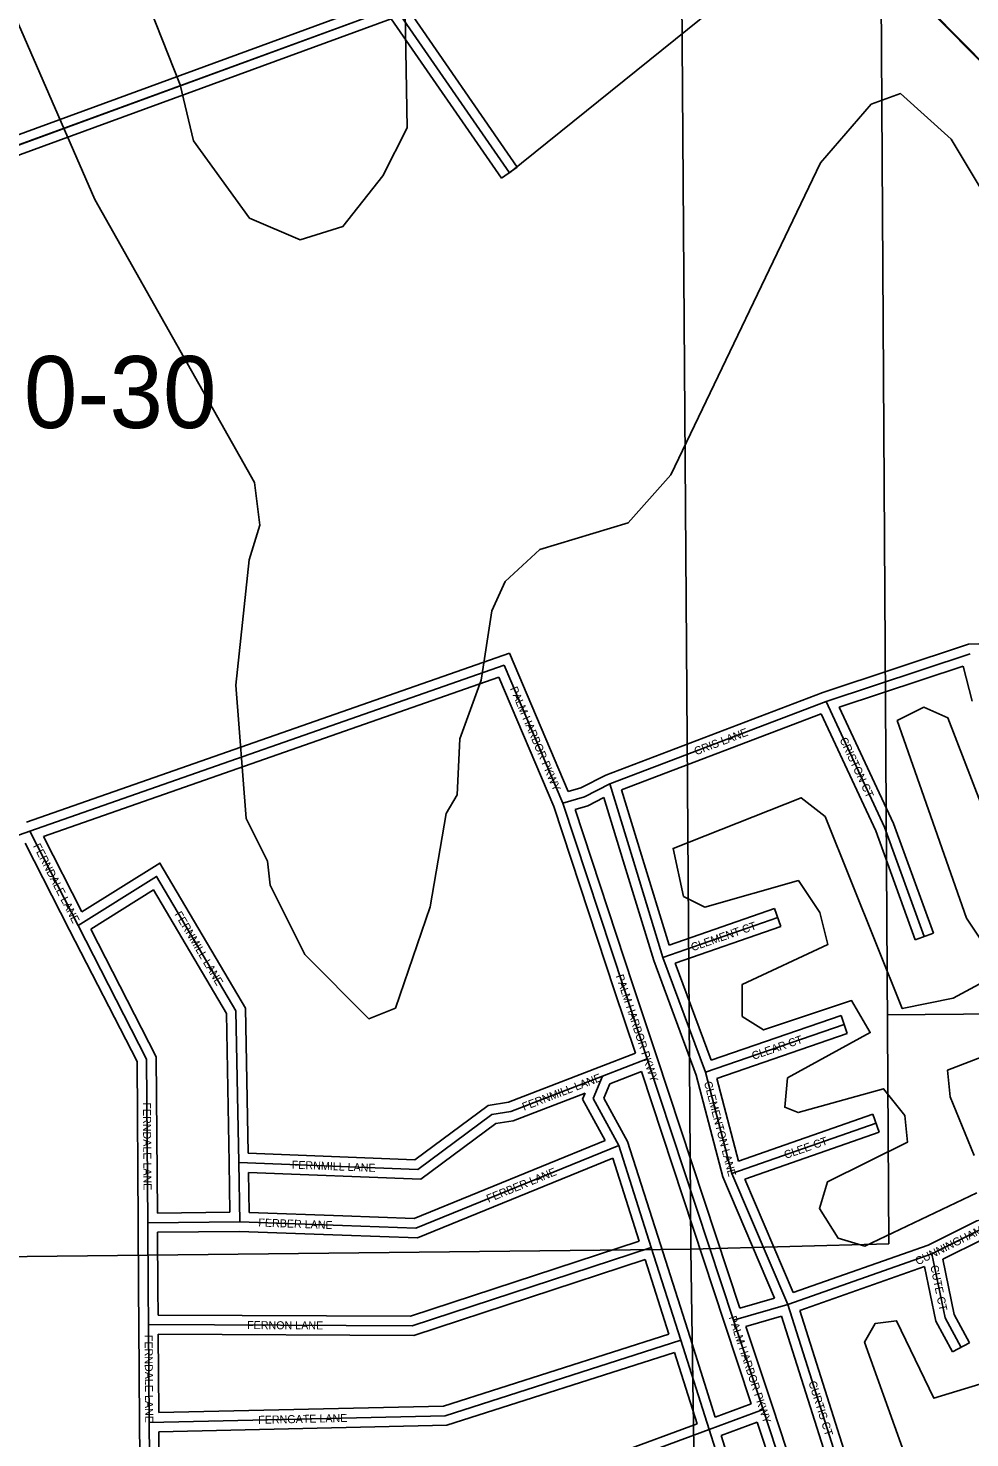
# Model space of a CAD drawing. Extents: x 457167 to 656239, y 1787309 to 1969297.
# Drawn here: x 582994 to 585937, y 1912639 to 1917044 of the extents above; entities that cross this region are included whole.
import ezdxf

# ---------------------------------------------------------------- set-up
doc = ezdxf.new("R2010")
doc.units = 0
for name, color, linetype in [('Level 1', 7, 'Continuous'), ('Level 2', 7, 'Continuous'), ('Level 31', 7, 'Continuous'), ('Level 32', 7, 'Continuous'), ('Level 34', 7, 'Continuous'), ('Level 5', 7, 'Continuous'), ('Level 7', 7, 'Continuous'), ('Level 8', 7, 'Continuous')]:
    doc.layers.add(name, color=color, linetype=linetype)

msp = doc.modelspace()

# ---------------------------------------------------------------- linework, layer by layer
at = {"layer": 'Level 1'}
for p, q in [((585014.907, 1920214.161), (585065.429, 1913228.766)), ((585640.724, 1920208.641), (585683.366, 1913245.337)), ((587306.875, 1913973.811), (585678.985, 1913960.716)), ((585065.429, 1913228.766), (581970.003, 1913194.047)), ((585683.366, 1913245.337), (585065.429, 1913228.766)), ((585065.429, 1913228.766), (585128.849, 1908648.502))]:
    msp.add_line(p, q, dxfattribs=at)
at = {"layer": 'Level 31'}
for p, q in [((584498.034, 1916591.971), (584140.249, 1917109.405)), ((585487.356, 1914939.487), (585937.655, 1915088.812)), ((584481.393, 1915053.065), (582999.385, 1914534.507)), ((584664.89, 1914622.156), (584481.393, 1915053.065)), ((584811.834, 1914682.236), (585487.356, 1914939.487)), ((584882.579, 1914450.822), (584811.834, 1914682.236)), ((584664.89, 1914622.156), (584855.422, 1914045.412)), ((582999.385, 1914534.507), (582513.114, 1914364.925)), ((582999.385, 1914534.507), (583150.719, 1914239.292)), ((584977.645, 1914140.087), (584882.579, 1914450.822)), ((584977.645, 1914140.087), (585336.379, 1914264.491)), ((585110.44, 1913781.28), (584977.645, 1914140.087)), ((584855.422, 1914045.412), (584929.045, 1913822.721)), ((585110.44, 1913781.28), (585544.229, 1913930.632)), ((584929.045, 1913822.721), (584789.419, 1913768.807)), ((584929.045, 1913822.721), (585198.583, 1913006.914)), ((585193.102, 1913464.388), (585110.44, 1913781.28)), ((584789.419, 1913768.807), (584502.533, 1913658.088)), ((584760.044, 1913698.681), (584789.419, 1913768.807)), ((584839.854, 1913552.706), (584760.044, 1913698.681)), ((585193.102, 1913464.388), (585643.754, 1913622.073)), ((584839.854, 1913552.706), (584941.264, 1913233.959)), ((583652.371, 1913499.018), (583655.506, 1913313.917)), ((583652.371, 1913499.018), (584212.33, 1913477.195)), ((585367.759, 1913055.681), (585193.102, 1913464.388)), ((583655.506, 1913313.917), (583368.188, 1913310.846)), ((583368.188, 1913310.846), (583369.369, 1913103.204)), ((583655.506, 1913313.917), (583976.803, 1913302.378)), ((584941.264, 1913233.959), (585033.829, 1912943.594)), ((585367.759, 1913055.681), (585818.099, 1913213.369)), ((583369.369, 1913103.204), (583370.424, 1912992.654)), ((585367.759, 1913055.681), (585198.583, 1913006.914)), ((585569.01, 1912422.921), (585367.759, 1913055.681)), ((583370.424, 1912992.654), (583372.684, 1912687.19)), ((585198.583, 1913006.914), (585291.171, 1912727.095)), ((585033.829, 1912943.594), (585122.285, 1912664.509)), ((585122.285, 1912664.509), (585291.171, 1912727.095)), ((585291.171, 1912727.095), (585406.829, 1912377.413)), ((583372.684, 1912687.19), (583373.114, 1912581.732)), ((585122.285, 1912664.509), (585234.44, 1912311.924))]:
    msp.add_line(p, q, dxfattribs=at)
for points in [[(581454.384, 1916054.721), (582163.257, 1916303.845), (582755.588, 1916603.031), (584140.249, 1917109.405)], [(585794.554, 1914205.432), (585670.304, 1914547.494), (585487.356, 1914939.487)], [(584811.834, 1914682.236), (584732.305, 1914642.026), (584664.89, 1914622.156)], [(583150.719, 1914239.292), (583395.737, 1914392.994), (583643.764, 1913972.862), (583652.371, 1913499.018)], [(583150.719, 1914239.292), (583364.425, 1913822.5), (583368.188, 1913310.846)], [(584212.33, 1913477.195), (584443.4, 1913649.112), (584502.533, 1913658.088)], [(583976.803, 1913302.378), (584205.619, 1913294.296), (584839.854, 1913552.706)], [(585818.099, 1913213.369), (585968.254, 1913288.357), (586118.328, 1913321.164)], [(584941.264, 1913233.959), (584194.219, 1912988.494), (583370.424, 1912992.654)], [(585909.397, 1912921.553), (585859.354, 1913013.287), (585818.099, 1913213.369)], [(585033.829, 1912943.594), (584297.287, 1912707.924), (583372.684, 1912687.19)], [(583474.122, 1912388.439), (584361.814, 1912383.793), (585122.285, 1912664.509)]]:
    msp.add_lwpolyline(points, dxfattribs=at)
at = {"layer": 'Level 32'}
for p, q in [((584522.709, 1916609.033), (584166.673, 1917123.939)), ((584473.359, 1916574.908), (584128.767, 1917073.261)), ((584473.359, 1916574.908), (584522.709, 1916609.033)), ((585477.292, 1914967.756), (585932.353, 1915118.66)), ((584497.993, 1915090.656), (582989.477, 1914562.825)), ((584682.029, 1914658.483), (584497.994, 1915090.656)), ((584464.795, 1915015.471), (583041.787, 1914517.558)), ((584636.798, 1914611.553), (584464.794, 1915015.471)), ((585528.801, 1914921.622), (585916.404, 1915050.156)), ((585943.856, 1914940.466), (585916.404, 1915050.157)), ((584799.696, 1914709.715), (585477.292, 1914967.756)), ((584848.726, 1914664.181), (585471.968, 1914901.523)), ((584911.27, 1914459.593), (584848.726, 1914664.181)), ((584853.89, 1914442.051), (584793.566, 1914639.38)), ((584636.798, 1914611.553), (584826.936, 1914036.001)), ((584703.099, 1914602.139), (584883.909, 1914054.823)), ((582984.603, 1914497.578), (583124.022, 1914225.606)), ((583041.787, 1914517.559), (583162.492, 1914282.092)), ((584949.21, 1914130.483), (584853.892, 1914442.046)), ((584997.227, 1914178.63), (584911.269, 1914459.599)), ((584997.227, 1914178.63), (585326.55, 1914292.835)), ((585326.55, 1914292.835), (585346.209, 1914236.146)), ((585016.412, 1914121.776), (585346.209, 1914236.146)), ((585766.357, 1914195.189), (585822.753, 1914215.675)), ((585081.788, 1913772.264), (584949.21, 1914130.483)), ((585128.399, 1913819.191), (585016.412, 1914121.776)), ((584883.907, 1914054.829), (584957.529, 1913832.137)), ((584826.939, 1914035.996), (584891.597, 1913840.421)), ((585128.398, 1913819.191), (585534.463, 1913958.999)), ((585534.463, 1913958.999), (585553.997, 1913902.266)), ((585146.484, 1913761.96), (585553.997, 1913902.266)), ((584891.597, 1913840.42), (584778.613, 1913796.794)), ((584957.531, 1913832.132), (585218.013, 1913043.737)), ((584778.618, 1913796.796), (584494.79, 1913687.256)), ((584910.449, 1913783.38), (584812.153, 1913745.424)), ((584910.449, 1913783.379), (585170.098, 1912997.502)), ((584793.294, 1913700.405), (584812.153, 1913745.424)), ((585164.638, 1913454.652), (585081.788, 1913772.264)), ((585213.916, 1913503.455), (585146.484, 1913761.96)), ((584734.554, 1913715.475), (584510.278, 1913628.918)), ((584726.797, 1913696.956), (584734.554, 1913715.475)), ((584797.408, 1913567.806), (584726.797, 1913696.956)), ((584867.566, 1913564.558), (584793.294, 1913700.405)), ((585213.916, 1913503.455), (585633.847, 1913650.391)), ((585633.847, 1913650.391), (585653.664, 1913593.755)), ((584867.566, 1913564.558), (584969.852, 1913243.054)), ((585233.3, 1913446.667), (585653.664, 1913593.755)), ((583681.853, 1913527.891), (584202.919, 1913507.584)), ((584821.109, 1913512.673), (584903.666, 1913253.184)), ((583622.376, 1913498.511), (583625, 1913343.593)), ((583682.905, 1913467.804), (584221.743, 1913446.804)), ((583682.905, 1913467.803), (583685.021, 1913342.876)), ((585326.834, 1913075.106), (585164.638, 1913454.652)), ((585384.324, 1913093.266), (585233.3, 1913446.667)), ((583624.999, 1913343.592), (583397.967, 1913341.166)), ((583685.022, 1913342.876), (583977.879, 1913332.359)), ((583338.189, 1913310.676), (583339.369, 1913103.033)), ((583655.129, 1913283.911), (583398.359, 1913281.166)), ((583398.359, 1913281.166), (583399.369, 1913103.49)), ((583655.129, 1913283.91), (583975.726, 1913272.396)), ((584969.847, 1913243.071), (585062.412, 1912952.705)), ((585384.324, 1913093.266), (585806.394, 1913241.056)), ((584921.874, 1913196.009), (584996.144, 1912963.034)), ((585405.184, 1913036.998), (585795.643, 1913173.718)), ((583339.37, 1913102.917), (583340.425, 1912992.366)), ((583399.369, 1913103.49), (583400.141, 1913022.505)), ((585326.834, 1913075.106), (585218.013, 1913043.736)), ((585597.599, 1912432.013), (585405.184, 1913036.997)), ((583340.424, 1912992.431), (583342.685, 1912686.968)), ((585170.102, 1912997.49), (585253.594, 1912745.162)), ((585348.02, 1913018.768), (585236.864, 1912986.726)), ((585236.864, 1912986.726), (585319.654, 1912736.518)), ((585540.421, 1912413.828), (585348.02, 1913018.768)), ((583400.649, 1912962.499), (583402.46, 1912717.865)), ((585062.427, 1912952.657), (585141.374, 1912703.576)), ((585014.32, 1912905.851), (585085.037, 1912682.737)), ((585883.061, 1912907.186), (585935.733, 1912935.921)), ((585141.374, 1912703.576), (585253.594, 1912745.162)), ((585319.655, 1912736.515), (585435.313, 1912386.833)), ((583342.685, 1912687.068), (583343.114, 1912581.611)), ((585159.553, 1912646.324), (585272.451, 1912688.162)), ((585272.45, 1912688.161), (585369.329, 1912395.258)), ((583402.805, 1912657.856), (583403.113, 1912581.97)), ((585159.552, 1912646.324), (585253.421, 1912351.226))]:
    msp.add_line(p, q, dxfattribs=at)
for points in [[(581472.729, 1916092.966), (582151.472, 1916331.501), (582743.632, 1916630.603), (584100.319, 1917126.746)], [(581486.454, 1916034.191), (582175.043, 1916276.187), (582767.543, 1916575.46), (584128.767, 1917073.261)], [(586228.517, 1915122.456), (586188.936, 1915126.753), (585932.353, 1915118.661)], [(585822.753, 1914215.675), (585698.049, 1914558.981), (585528.801, 1914921.622)], [(585766.357, 1914195.189), (585642.559, 1914536.006), (585471.968, 1914901.523)], [(584799.696, 1914709.715), (584721.204, 1914670.031), (584682.029, 1914658.482)], [(584793.566, 1914639.38), (584743.405, 1914614.021), (584703.099, 1914602.139)], [(583162.491, 1914282.091), (583405.904, 1914434.786), (583673.615, 1913981.308), (583681.853, 1913527.891)], [(583189.969, 1914228.497), (583385.571, 1914351.202), (583613.911, 1913964.416), (583622.376, 1913498.474)], [(583124.023, 1914225.605), (583334.478, 1913815.152), (583338.189, 1913310.626)], [(583189.969, 1914228.498), (583394.372, 1913829.846), (583397.967, 1913341.166)], [(584202.919, 1913507.585), (584431.499, 1913677.651), (584494.79, 1913687.256)], [(584221.743, 1913446.803), (584455.303, 1913620.575), (584510.278, 1913628.918)], [(583977.861, 1913332.361), (584200.253, 1913324.504), (584797.408, 1913567.806)], [(583975.744, 1913272.396), (584210.985, 1913264.086), (584821.109, 1913512.672)], [(585806.393, 1913241.056), (585958.194, 1913316.868), (586080.779, 1913343.664)], [(584903.666, 1913253.184), (584189.491, 1913018.518), (583400.141, 1913022.504)], [(585852.14, 1913196.834), (585978.314, 1913259.847), (586100.75, 1913286.611)], [(584921.874, 1913196.008), (584198.949, 1912958.469), (583400.649, 1912962.499)], [(585883.061, 1912907.186), (585830.875, 1913002.847), (585795.643, 1913173.719)], [(585935.733, 1912935.921), (585887.833, 1913023.726), (585852.14, 1913196.835)], [(584996.144, 1912963.034), (584292.277, 1912737.82), (583402.46, 1912717.865)], [(585014.32, 1912905.851), (584302.298, 1912678.028), (583402.805, 1912657.856)], [(583474.279, 1912418.44), (584356.529, 1912413.822), (585085.037, 1912682.737)]]:
    msp.add_lwpolyline(points, dxfattribs=at)
at = {"layer": 'Level 5'}
for points in [[(585995.691, 1916914.043), (585812.487, 1917097.636), (585745.954, 1917272.771), (585679.619, 1917589.618), (585504.724, 1917764.871), (585513.193, 1917864.914), (585638.333, 1917973.147), (585921.825, 1918022.84)], [(585976.098, 1914188.047), (585926.176, 1914263.139), (585710.085, 1914880.263), (585793.476, 1914921.844), (585868.467, 1914888.434), (586151.131, 1914154.538)], [(585958.619, 1913404.469), (585608.296, 1913238.103), (585524.964, 1913263.203), (585466.713, 1913354.975), (585491.812, 1913438.297), (585742.034, 1913563.081), (585733.792, 1913646.453), (585667.17, 1913729.875), (585400.348, 1913655.141), (585358.667, 1913671.852), (585367.096, 1913763.554), (585625.678, 1913905.009), (585567.425, 1914005.111), (585292.233, 1913913.707), (585225.602, 1913955.448), (585225.7, 1914055.491), (585492.592, 1914180.235), (585467.68, 1914280.307), (585401.118, 1914380.409), (585109.255, 1914297.376), (585042.594, 1914330.786), (585009.412, 1914480.87), (585409.714, 1914638.836), (585484.676, 1914580.385), (585725.778, 1913979.901), (585884.239, 1914013.083), (585992.64, 1914071.345)], [(586084.144, 1913871.171), (585867.302, 1913788.037), (585875.544, 1913704.676), (585950.377, 1913521.171)], [(585948.758, 1911987.285), (585607.97, 1912937.986), (585641.38, 1912996.307), (585708.1, 1913004.578), (585824.555, 1912762.692), (586016.357, 1912820.855), (586024.815, 1912954.238), (585983.234, 1913054.311), (585991.673, 1913129.332), (586116.714, 1913145.873), (586199.848, 1912929.028), (586241.529, 1912920.628), (586416.66, 1912987.161), (586400.109, 1913095.533), (586366.797, 1913145.585), (586358.566, 1913228.976), (586242.111, 1913462.521)]]:
    msp.add_lwpolyline(points, dxfattribs=at)
at = {"layer": 'Level 7'}
for points in [[(582370.965, 1918418.471), (583202.581, 1916508.529), (583701.819, 1915624.351), (583718.361, 1915490.937), (583684.883, 1915382.605), (583642.787, 1914990.855), (583675.714, 1914574.005), (583742.236, 1914440.522), (583750.507, 1914365.501), (583858.651, 1914148.656), (584058.497, 1913948.352), (584141.887, 1913981.603), (584250.624, 1914298.281), (584300.931, 1914589.989), (584334.341, 1914648.31), (584342.869, 1914823.375), (584409.757, 1915006.709), (584443.324, 1915223.425), (584485.104, 1915315.057), (584593.574, 1915415), (584868.766, 1915498.073), (585002.306, 1915647.958), (585470.179, 1916622.823), (585628.759, 1916806.059), (585720.489, 1916839.31), (585878.723, 1916697.427), (586003.568, 1916488.883)], [(584170.334, 1917216.111), (584178.15, 1916732.57), (584103.002, 1916582.616), (583977.762, 1916424.351), (583844.341, 1916382.799), (583686.018, 1916449.65), (583511.223, 1916691.605), (583469.729, 1916866.739), (583261.88, 1917392.121)]]:
    msp.add_lwpolyline(points, dxfattribs=at)
at = {"layer": 'Level 8'}
for points in [[(579711.428, 1915649.531), (581203.445, 1915779.541), (581470.447, 1915879.545), (581454.444, 1916054.549), (582163.45, 1916303.559), (582755.454, 1916602.569), (584140.465, 1917109.588), (584498.477, 1916591.578), (585690.479, 1917553.607)], [(585815.487, 1917098.596), (585998.492, 1916914.593), (586390.501, 1916605.588), (586490.503, 1916555.587), (586790.505, 1916629.591), (586848.508, 1916521.588), (587031.51, 1916495.589), (587207.513, 1916504.59), (587315.514, 1916562.591), (587524.515, 1916578.593), (587749.519, 1916594.595), (587940.521, 1916544.595), (588090.523, 1916561.596), (588558.522, 1917102.611)]]:
    msp.add_lwpolyline(points, dxfattribs=at)

# ---------------------------------------------------------------- texts
at = {"layer": 'Level 2'}
msp.add_text('42-10-30', height=225, dxfattribs=at).set_placement((582378.589, 1915794.29))
at = {"layer": 'Level 34'}
for s, height, rotation, p in [('PALM HARBOR PKWY', 25, 293.065689, (584498.893, 1914980.066)), ('CRIS LANE', 24.9992, 20.847217, (585081.197, 1914771.44)), ('CRISTON CT', 25, 295.018617, (585528.94, 1914820.83)), ('FERNDALE LANE', 25, 297.140214, (583008.972, 1914488.406)), ('FERNMILL LANE', 25, 300.555242, (583450.864, 1914275.028)), ('CLEMENT CT', 25, 19.125233, (585070.494, 1914159.058)), ('PALM HARBOR PKWY', 25, 288.293731, (584830.094, 1914082.206)), ('CLEAR CT', 25, 18.997914, (585260.378, 1913819.684)), ('FERNMILL LANE', 25, 21.102711, (584543.813, 1913660.621)), ('CLEMENTON LANE', 25, 284.619381, (585105.811, 1913749.508)), ('FERNDALE LANE', 25, 270.420603, (583352.922, 1913687.05)), ('CLEE CT', 24.9992, 19.284583, (585361.467, 1913510.057)), ('FERNMILL LANE', 25, 357.767903, (583817.62, 1913480.068)), ('FERBER LANE', 25, 22.167181, (584432.511, 1913373.243)), ('CUNNINGHAM LANE', 25, 26.537253, (585774.074, 1913177.412)), ('FERBER LANE', 25, 357.942942, (583713.251, 1913299.336)), ('CUTE CT', 24.9992, 281.650117, (585813.129, 1913175.58)), ('FERNON LANE', 25, 359.710372, (583678.323, 1912978.6)), ('PALM HARBOR PKWY', 25, 288.308111, (585182.7, 1913015.129)), ('FERNDALE LANE', 25, 270.4233, (583358.164, 1912960.298)), ('CURTIS CT', 25, 287.642797, (585432.13, 1912812.05)), ('FERNGATE LANE', 25, 1.284386, (583713.406, 1912682.328))]:
    msp.add_text(s, height=height, rotation=rotation, dxfattribs=at).set_placement(p)

doc.saveas('drawing.dxf')
